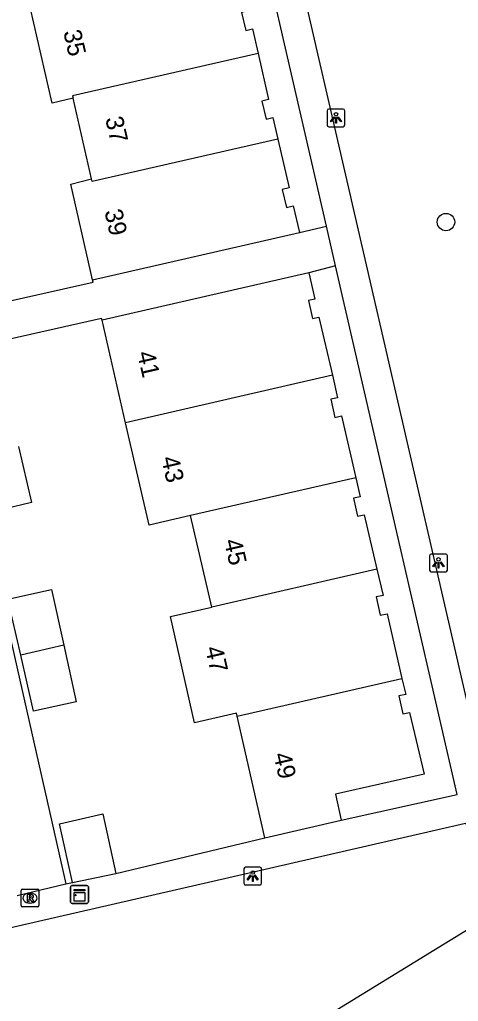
# Model space of a CAD drawing. Extents: x 156414 to 157775, y 382335 to 383765.
# Drawn here: x 157352.7 to 157377.3, y 382919.7 to 382974.9 of the extents above; entities that cross this region are included whole.
import ezdxf

# ---------------------------------------------------------------- set-up
doc = ezdxf.new("R2010")
doc.units = 0
for name, color, linetype in [('IMGEO_Boom', 7, 'Continuous'), ('IMGEO_Duiker', 7, 'Continuous'), ('IMGEO_Kast', 7, 'Continuous'), ('IMGEO_Lichtpunt', 7, 'Continuous'), ('IMGEO_Pand', 7, 'Continuous'), ('IMGEO_Pand_nummerreeks', 7, 'Continuous'), ('IMGEO_Rioolput', 7, 'Continuous'), ('IMGEO_Voetpad_open', 7, 'Continuous')]:
    doc.layers.add(name, color=color, linetype=linetype)

msp = doc.modelspace()

# ---------------------------------------------------------------- linework, layer by layer
at = {"layer": 'IMGEO_Boom'}
msp.add_circle((157376.619, 382963.49), 0.489, dxfattribs=at)
at = {"layer": 'IMGEO_Duiker'}
msp.add_lwpolyline([(157393.613, 382937.195), (157390.62, 382931.603), (157377.438, 382923.485), (157375.934, 382922.559), (157368.135, 382917.756), (157368.067, 382917.714)], dxfattribs=at)
at = {"layer": 'IMGEO_Kast'}
for p, q in [((157355.534, 382925.28), (157355.534, 382926.121)), ((157355.534, 382926.121), (157355.534, 382925.28)), ((157355.609, 382926.205), (157356.45, 382926.205)), ((157356.45, 382926.205), (157355.609, 382926.205)), ((157356.534, 382926.13), (157356.534, 382925.289)), ((157356.534, 382925.289), (157356.534, 382926.13)), ((157356.459, 382925.205), (157355.618, 382925.205)), ((157355.618, 382925.205), (157356.459, 382925.205))]:
    msp.add_line(p, q, dxfattribs=at)
for points in [[(157355.729, 382925.995), (157356.329, 382925.995), (157356.329, 382925.91), (157355.729, 382925.91), (157355.729, 382925.995)], [(157355.729, 382925.82), (157356.329, 382925.82), (157356.329, 382925.331), (157355.729, 382925.331), (157355.729, 382925.82)]]:
    msp.add_lwpolyline(points, dxfattribs=at)
msp.add_circle((157355.813, 382925.669), 0.0377, dxfattribs=at)
for centre, start, end in [((157355.612, 382926.127), 92.4484, 184.2845), ((157355.612, 382926.127), 92.4484, 184.2845), ((157356.456, 382926.127), 2.4484, 94.2845), ((157356.456, 382926.127), 2.4484, 94.2845), ((157355.612, 382925.283), 182.4484, 274.2845), ((157355.612, 382925.283), 182.4484, 274.2845), ((157356.456, 382925.283), 272.4484, 4.2845), ((157356.456, 382925.283), 272.4484, 4.2845)]:
    msp.add_arc(centre, 0.0779, start, end, dxfattribs=at)
at = {"layer": 'IMGEO_Lichtpunt'}
for p, q in [((157369.942, 382969.746), (157369.942, 382968.939)), ((157369.942, 382969.746), (157369.942, 382968.939)), ((157370.844, 382969.841), (157370.036, 382969.841)), ((157370.844, 382969.841), (157370.036, 382969.841)), ((157370.938, 382968.939), (157370.938, 382969.746)), ((157370.938, 382968.939), (157370.938, 382969.746)), ((157370.036, 382968.845), (157370.844, 382968.845)), ((157370.036, 382968.845), (157370.844, 382968.845)), ((157376.603, 382944.836), (157375.795, 382944.836)), ((157376.603, 382944.836), (157375.795, 382944.836)), ((157375.701, 382944.741), (157375.701, 382943.934)), ((157375.701, 382944.741), (157375.701, 382943.934)), ((157376.697, 382943.934), (157376.697, 382944.741)), ((157376.697, 382943.934), (157376.697, 382944.741)), ((157375.795, 382943.84), (157376.603, 382943.84)), ((157375.795, 382943.84), (157376.603, 382943.84)), ((157366.171, 382927.235), (157365.363, 382927.235)), ((157366.171, 382927.235), (157365.363, 382927.235)), ((157365.269, 382927.14), (157365.269, 382926.333)), ((157365.269, 382927.14), (157365.269, 382926.333)), ((157366.265, 382926.333), (157366.265, 382927.14)), ((157366.265, 382926.333), (157366.265, 382927.14)), ((157365.363, 382926.239), (157366.171, 382926.239)), ((157365.363, 382926.239), (157366.171, 382926.239))]:
    msp.add_line(p, q, dxfattribs=at)
for points in [[(157370.316, 382969.41), (157370.355, 382969.382), (157370.167, 382969.12), (157370.129, 382969.147), (157370.316, 382969.41)], [(157370.418, 382969.362), (157370.465, 382969.362), (157370.465, 382969.04), (157370.418, 382969.04), (157370.418, 382969.362)], [(157370.528, 382969.382), (157370.566, 382969.409), (157370.753, 382969.147), (157370.714, 382969.119), (157370.528, 382969.382)], [(157376.075, 382944.405), (157376.114, 382944.377), (157375.926, 382944.115), (157375.888, 382944.142), (157376.075, 382944.405)], [(157376.177, 382944.357), (157376.224, 382944.357), (157376.224, 382944.035), (157376.177, 382944.035), (157376.177, 382944.357)], [(157376.287, 382944.377), (157376.325, 382944.404), (157376.512, 382944.142), (157376.473, 382944.114), (157376.287, 382944.377)], [(157365.643, 382926.804), (157365.682, 382926.776), (157365.494, 382926.514), (157365.456, 382926.541), (157365.643, 382926.804)], [(157365.745, 382926.756), (157365.792, 382926.756), (157365.792, 382926.434), (157365.745, 382926.434), (157365.745, 382926.756)], [(157365.855, 382926.776), (157365.893, 382926.803), (157366.08, 382926.541), (157366.041, 382926.513), (157365.855, 382926.776)]]:
    msp.add_lwpolyline(points, dxfattribs=at)
for centre in [(157370.441, 382969.544), (157376.2, 382944.539), (157365.768, 382926.938)]:
    msp.add_circle(centre, 0.0994, dxfattribs=at)
for centre, start, end in [((157370.036, 382969.746), 90, 180), ((157370.036, 382969.746), 90, 180), ((157370.844, 382969.746), 0, 90), ((157370.844, 382969.746), 0, 90), ((157370.036, 382968.939), 180, 270), ((157370.036, 382968.939), 180, 270), ((157370.844, 382968.939), 270, 0), ((157370.844, 382968.939), 270, 360), ((157375.795, 382944.741), 90, 180), ((157375.795, 382944.741), 90, 180), ((157376.603, 382944.741), 0, 90), ((157376.603, 382944.741), 0, 90), ((157375.795, 382943.934), 180, 270), ((157375.795, 382943.934), 180, 270), ((157376.603, 382943.934), 270, 0), ((157376.603, 382943.934), 270, 360), ((157365.363, 382927.14), 90, 180), ((157365.363, 382927.14), 90, 180), ((157366.171, 382927.14), 0, 90), ((157366.171, 382927.14), 0, 90), ((157365.363, 382926.333), 180, 270), ((157365.363, 382926.333), 180, 270), ((157366.171, 382926.333), 270, 0), ((157366.171, 382926.333), 270, 360)]:
    msp.add_arc(centre, 0.0946, start, end, dxfattribs=at)
at = {"layer": 'IMGEO_Pand'}
for points in [[(157364.895, 382978.055), (157365.511, 382975.355), (157365.131, 382975.262), (157365.372, 382974.25), (157365.753, 382974.341), (157366.068, 382972.962)], [(157355.678, 382970.446), (157354.502, 382970.177), (157353.264, 382975.559), (157355.59, 382976.112)], [(157366.068, 382972.962), (157355.649, 382970.574), (157355.678, 382970.446)], [(157366.068, 382972.962), (157366.658, 382970.38), (157366.271, 382970.287), (157366.513, 382969.276), (157366.9, 382969.368), (157367.178, 382968.153)], [(157356.714, 382965.91), (157355.678, 382970.446)], [(157367.178, 382968.153), (157356.748, 382965.762), (157356.714, 382965.91)], [(157367.178, 382968.153), (157367.804, 382965.414), (157367.418, 382965.319), (157367.659, 382964.308), (157368.042, 382964.402), (157368.387, 382962.9)], [(157356.773, 382960.234), (157355.547, 382965.626), (157356.714, 382965.91)], [(157356.773, 382960.234), (157368.387, 382962.9)], [(157368.915, 382960.639), (157357.304, 382957.975)], [(157368.915, 382960.639), (157369.259, 382959.152), (157368.895, 382959.083), (157369.115, 382958.061), (157369.488, 382958.139), (157370.24, 382954.882)], [(157358.625, 382952.217), (157357.304, 382957.975)], [(157370.24, 382954.882), (157358.625, 382952.217)], [(157370.24, 382954.882), (157370.533, 382953.613), (157370.154, 382953.535), (157370.375, 382952.513), (157370.76, 382952.593), (157371.557, 382949.126)], [(157362.278, 382946.997), (157359.947, 382946.459), (157358.625, 382952.217)], [(157352.618, 382950.87), (157353.338, 382947.724), (157350.91, 382947.157), (157350.187, 382950.313)], [(157371.557, 382949.126), (157362.278, 382946.997)], [(157371.557, 382949.126), (157371.804, 382948.051), (157371.427, 382947.976), (157371.647, 382946.954), (157372.034, 382947.033), (157372.741, 382943.984)], [(157363.465, 382941.855), (157362.278, 382946.997)], [(157372.741, 382943.984), (157363.465, 382941.855)], [(157372.741, 382943.984), (157373.084, 382942.506), (157372.696, 382942.428), (157372.916, 382941.406), (157373.309, 382941.484), (157374.147, 382937.851)], [(157352.733, 382939.158), (157352.02, 382942.301), (157354.459, 382942.851), (157355.154, 382939.706)], [(157364.893, 382935.727), (157364.855, 382935.894), (157362.501, 382935.357), (157361.151, 382941.325), (157363.465, 382941.855)], [(157355.154, 382939.706), (157355.857, 382936.53), (157353.445, 382936.014), (157352.733, 382939.158)], [(157355.154, 382939.706), (157352.733, 382939.158)], [(157364.893, 382935.727), (157374.147, 382937.851)], [(157374.147, 382937.851), (157374.356, 382936.947), (157373.972, 382936.873), (157374.192, 382935.851), (157374.576, 382935.924), (157375.39, 382932.458), (157370.407, 382931.336), (157370.74, 382929.874)], [(157366.451, 382928.895), (157364.893, 382935.727)], [(157355.639, 382926.384), (157354.914, 382929.672), (157357.346, 382930.242), (157358.073, 382926.883)], [(157366.451, 382928.895), (157370.74, 382929.874)], [(157355.639, 382926.384), (157358.073, 382926.883)]]:
    msp.add_lwpolyline(points, dxfattribs=at)
at = {"layer": 'IMGEO_Rioolput'}
for p, q in [((157352.752, 382925.078), (157352.752, 382925.93)), ((157352.827, 382926.004), (157353.679, 382926.004)), ((157353.24, 382925.784), (157353.265, 382925.784)), ((157353.753, 382925.93), (157353.753, 382925.078)), ((157353.679, 382925.004), (157352.827, 382925.004)), ((157353.263, 382925.224), (157353.238, 382925.224))]:
    msp.add_line(p, q, dxfattribs=at)
for points in [[(157352.752, 382925.078), (157352.752, 382925.93)], [(157352.827, 382926.004), (157353.679, 382926.004)], [(157353.341, 382925.702), (157353.089, 382925.704), (157353.089, 382925.304)], [(157353.267, 382925.623), (157353.213, 382925.623), (157353.213, 382925.542)], [(157353.213, 382925.542), (157353.265, 382925.542)], [(157353.753, 382925.93), (157353.753, 382925.078)], [(157353.679, 382925.004), (157352.827, 382925.004)], [(157353.089, 382925.304), (157353.213, 382925.304), (157353.213, 382925.466), (157353.224, 382925.466)], [(157353.271, 382925.437), (157353.342, 382925.304), (157353.482, 382925.304), (157353.417, 382925.43)]]:
    msp.add_lwpolyline(points, dxfattribs=at)
for centre, radius, start, end in [((157352.829, 382925.928), 0.0765, 91.552, 178.448), ((157352.829, 382925.928), 0.0765, 91.552, 178.448), ((157353.249, 382925.731), 0.19, 274.7715, 282.9687), ((157353.273, 382925.527), 0.0964, 77.0061, 93.1865), ((157353.287, 382925.584), 0.0378, 276.6634, 79.6772), ((157353.34, 382925.592), 0.109, 350.3612, 89.416), ((157353.338, 382925.592), 0.112, 277.5842, 350.9817), ((157353.677, 382925.928), 0.0765, 1.552, 88.448), ((157353.677, 382925.928), 0.0765, 1.552, 88.448), ((157352.829, 382925.08), 0.0765, 181.552, 268.448), ((157352.829, 382925.08), 0.0765, 181.552, 268.448), ((157353.223, 382925.413), 0.0533, 26.0293, 88.6989), ((157353.322, 382925.377), 0.108, 29.5134, 73.7905), ((157353.677, 382925.08), 0.0765, 271.552, 358.448), ((157353.677, 382925.08), 0.0765, 271.552, 358.448)]:
    msp.add_arc(centre, radius, start, end, dxfattribs=at)
for centre, major_axis, ratio, start_param, end_param in [((157353.239, 382925.504), (-0.387, 0.002), 0.722429, 4.712389, 7.853982), ((157353.264, 382925.504), (-0.39, 0.002), 0.717154, 1.570796, 4.712389)]:
    msp.add_ellipse(centre, major_axis=major_axis, ratio=ratio, start_param=start_param, end_param=end_param, dxfattribs=at)
at = {"layer": 'IMGEO_Voetpad_open'}
for points in [[(157354.058, 383004.348), (157361.763, 383006.13), (157377.814, 382936.456), (157378.937, 382931.684), (157379.347, 382930.063), (157386.297, 382923.197)], [(157369.904, 382963.252), (157360.655, 383003.449), (157359.127, 383003.068)], [(157368.387, 382962.9), (157369.904, 382963.252)], [(157370.416, 382961.024), (157369.904, 382963.252)], [(157370.416, 382961.024), (157368.915, 382960.639)], [(157370.74, 382929.874), (157377.249, 382931.327), (157370.416, 382961.024)], [(157348.052, 382958.148), (157356.8, 382960.109), (157356.773, 382960.234)], [(157357.304, 382957.975), (157357.279, 382958.078), (157348.529, 382956.112)], [(157349.275, 382952.743), (157350.643, 382946.74), (157352.558, 382938.337), (157355.263, 382926.309)], [(157385.075, 382922.503), (157377.724, 382929.69), (157376.093, 382929.316), (157374.467, 382928.943), (157351.439, 382923.66), (157340.87, 382921.221), (157323.902, 382917.33)], [(157358.073, 382926.883), (157366.451, 382928.895)], [(157352.537, 382925.644), (157355.263, 382926.309)], [(157355.263, 382926.309), (157355.639, 382926.384)]]:
    msp.add_lwpolyline(points, dxfattribs=at)

# ---------------------------------------------------------------- texts
at = {"layer": 'IMGEO_Pand_nummerreeks'}
for s, rotation, p in [('35', 282.9467, (157355.121, 382974.18)), ('37', 282.8729, (157357.476, 382969.311)), ('39', 282.8055, (157357.433, 382964.097)), ('41', 282.9261, (157359.266, 382956.13)), ('43', 282.9261, (157360.622, 382950.223)), ('45', 282.9891, (157364.146, 382945.575)), ('47', 282.7445, (157363.091, 382939.547)), ('49', 282.8465, (157366.922, 382933.575))]:
    msp.add_text(s, height=1, rotation=rotation, dxfattribs=at).set_placement(p)

doc.saveas('drawing.dxf')
